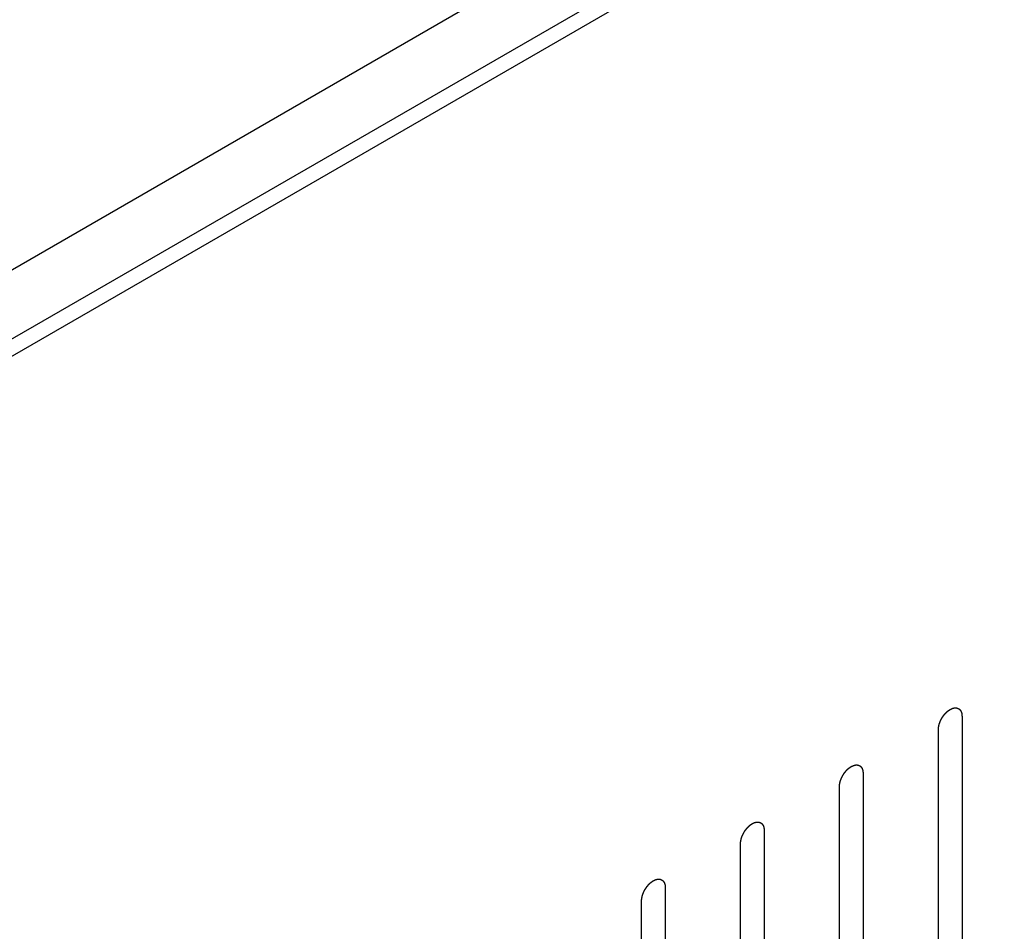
# Model space of a CAD drawing. Header units: inches. Extents: x 6 to 353, y 6 to 228.
# Tile 346 of 372: x 334.86 to 337.06, y 194.45 to 196.49. Entities that reach past the tile are written whole.
import ezdxf

# ---------------------------------------------------------------- set-up
doc = ezdxf.new("R2010")
doc.units = ezdxf.units.IN
doc.header["$LTSCALE"] = 19.946667
doc.header["$MEASUREMENT"] = 0
doc.linetypes.add('HIDDEN', pattern=[0.2, 0.1, -0.1])
doc.layers.get('0').update_dxf_attribs({"linetype": 'CONTINUOUS'})
doc.layers.add('08_ALL_COSMETICS', color=7, linetype='CONTINUOUS')

msp = doc.modelspace()

# ---------------------------------------------------------------- linework, layer by layer
at = {"color": 7, "linetype": 'Continuous'}
for p, q in [((346.8679, 202.8714), (333.0228, 194.878)), ((333.0567, 194.7433), (347.0164, 202.8028)), ((333.09, 194.7241), (347.0496, 202.7836))]:
    msp.add_line(p, q, dxfattribs=at)
at = {"layer": '08_ALL_COSMETICS', "color": 7, "linetype": 'HIDDEN'}
for p, q in [((336.9681, 194.9296), (336.9681, 193.9702)), ((336.9151, 193.9396), (336.9151, 194.899)), ((336.7468, 194.8018), (336.7468, 193.8424)), ((336.6937, 193.8118), (336.6937, 194.7712)), ((336.5254, 194.674), (336.5254, 193.7146)), ((336.4724, 193.684), (336.4724, 194.6434)), ((336.3041, 194.5463), (336.3041, 193.5869)), ((336.2511, 193.5562), (336.2511, 194.5156))]:
    msp.add_line(p, q, dxfattribs=at)
for points in [[(336.9151, 194.899), (336.9151, 194.9), (336.9153, 194.9016), (336.9154, 194.9034), (336.9155, 194.9044), (336.9155, 194.9052), (336.9158, 194.906), (336.916, 194.9071), (336.9163, 194.9085), (336.9166, 194.9099), (336.9169, 194.911), (336.917, 194.9118), (336.9174, 194.9126), (336.9178, 194.9137), (336.9183, 194.9151), (336.9188, 194.9165), (336.9192, 194.9176), (336.9195, 194.9185), (336.9199, 194.9193), (336.9205, 194.9204), (336.9212, 194.9218), (336.9218, 194.9232), (336.9224, 194.9243), (336.9228, 194.9251), (336.9233, 194.9259), (336.924, 194.9269), (336.9248, 194.9282), (336.9257, 194.9294), (336.9263, 194.9304), (336.9268, 194.9312), (336.9274, 194.9319), (336.9282, 194.9328), (336.9291, 194.9339), (336.9301, 194.9351), (336.9308, 194.936), (336.9314, 194.9367), (336.932, 194.9372), (336.9328, 194.938), (336.9339, 194.939), (336.9349, 194.9399), (336.9357, 194.9407), (336.9363, 194.9413), (336.937, 194.9417), (336.9379, 194.9423), (336.939, 194.9431), (336.94, 194.9438), (336.9408, 194.9444), (336.9412, 194.9447), (336.9416, 194.9449), (336.9419, 194.945), (336.9423, 194.9453), (336.9431, 194.9456), (336.9442, 194.9461), (336.9452, 194.9466), (336.946, 194.9469), (336.9464, 194.9471), (336.9467, 194.9473), (336.947, 194.9474), (336.9474, 194.9475), (336.9482, 194.9476), (336.9492, 194.9479), (336.9502, 194.9481), (336.951, 194.9483), (336.9514, 194.9483), (336.9517, 194.9484), (336.952, 194.9484), (336.9523, 194.9484), (336.953, 194.9484), (336.954, 194.9483), (336.9549, 194.9483), (336.9556, 194.9483), (336.956, 194.9483), (336.9563, 194.9483), (336.9565, 194.9482), (336.9568, 194.948), (336.9574, 194.9478), (336.9583, 194.9475), (336.9591, 194.9472), (336.9597, 194.947), (336.9601, 194.9468), (336.9603, 194.9468), (336.9605, 194.9466), (336.9608, 194.9464), (336.9613, 194.946), (336.962, 194.9454), (336.9627, 194.9448), (336.9631, 194.9444), (336.9634, 194.9442), (336.9636, 194.9441), (336.9638, 194.9438), (336.964, 194.9435), (336.9643, 194.9429), (336.9648, 194.9421), (336.9653, 194.9413), (336.9657, 194.9407), (336.9659, 194.9404), (336.9661, 194.9402), (336.9661, 194.9399), (336.9663, 194.9395), (336.9665, 194.9388), (336.9668, 194.9378), (336.9671, 194.9368), (336.9674, 194.9361), (336.9675, 194.9356), (336.9676, 194.9354), (336.9676, 194.935), (336.9676, 194.9345), (336.9677, 194.9337), (336.9678, 194.9325), (336.968, 194.931), (336.968, 194.9301), (336.9681, 194.9296)], [(336.6937, 194.7712), (336.6938, 194.7722), (336.694, 194.7738), (336.6941, 194.7756), (336.6942, 194.7767), (336.6942, 194.7774), (336.6944, 194.7783), (336.6947, 194.7794), (336.695, 194.7807), (336.6953, 194.7821), (336.6956, 194.7832), (336.6957, 194.784), (336.696, 194.7849), (336.6964, 194.786), (336.697, 194.7874), (336.6975, 194.7887), (336.6979, 194.7899), (336.6981, 194.7907), (336.6986, 194.7915), (336.6991, 194.7926), (336.6998, 194.794), (336.7005, 194.7954), (336.7011, 194.7965), (336.7015, 194.7973), (336.702, 194.7981), (336.7027, 194.7991), (336.7035, 194.8004), (336.7043, 194.8017), (336.705, 194.8027), (336.7055, 194.8035), (336.7061, 194.8041), (336.7068, 194.805), (336.7078, 194.8062), (336.7087, 194.8073), (336.7095, 194.8082), (336.71, 194.8089), (336.7107, 194.8095), (336.7115, 194.8102), (336.7125, 194.8112), (336.7136, 194.8122), (336.7144, 194.8129), (336.715, 194.8135), (336.7157, 194.8139), (336.7165, 194.8146), (336.7176, 194.8153), (336.7187, 194.8161), (336.7195, 194.8166), (336.7199, 194.8169), (336.7203, 194.8171), (336.7206, 194.8173), (336.721, 194.8175), (336.7218, 194.8178), (336.7228, 194.8183), (336.7239, 194.8188), (336.7247, 194.8192), (336.7251, 194.8194), (336.7254, 194.8195), (336.7257, 194.8196), (336.7261, 194.8197), (336.7268, 194.8198), (336.7279, 194.8201), (336.7289, 194.8203), (336.7296, 194.8205), (336.73, 194.8206), (336.7304, 194.8207), (336.7306, 194.8206), (336.731, 194.8206), (336.7317, 194.8206), (336.7326, 194.8206), (336.7336, 194.8205), (336.7343, 194.8205), (336.7346, 194.8205), (336.7349, 194.8205), (336.7352, 194.8204), (336.7355, 194.8203), (336.7361, 194.82), (336.737, 194.8197), (336.7378, 194.8194), (336.7384, 194.8192), (336.7387, 194.8191), (336.739, 194.819), (336.7392, 194.8188), (336.7395, 194.8186), (336.74, 194.8182), (336.7406, 194.8176), (336.7413, 194.817), (336.7418, 194.8167), (336.7421, 194.8164), (336.7423, 194.8163), (336.7424, 194.816), (336.7426, 194.8157), (336.743, 194.8151), (336.7435, 194.8143), (336.744, 194.8135), (336.7444, 194.813), (336.7446, 194.8126), (336.7447, 194.8124), (336.7448, 194.8121), (336.745, 194.8117), (336.7452, 194.811), (336.7455, 194.81), (336.7458, 194.809), (336.746, 194.8083), (336.7461, 194.8079), (336.7463, 194.8076), (336.7463, 194.8072), (336.7463, 194.8067), (336.7464, 194.8059), (336.7465, 194.8047), (336.7466, 194.8032), (336.7467, 194.8023), (336.7468, 194.8018)], [(336.4724, 194.6434), (336.4725, 194.6445), (336.4726, 194.646), (336.4728, 194.6478), (336.4729, 194.6489), (336.4729, 194.6496), (336.4731, 194.6505), (336.4733, 194.6516), (336.4737, 194.6529), (336.474, 194.6543), (336.4742, 194.6554), (336.4744, 194.6562), (336.4747, 194.6571), (336.4751, 194.6582), (336.4756, 194.6596), (336.4761, 194.661), (336.4765, 194.6621), (336.4768, 194.6629), (336.4773, 194.6637), (336.4778, 194.6649), (336.4785, 194.6662), (336.4792, 194.6676), (336.4798, 194.6687), (336.4802, 194.6696), (336.4807, 194.6703), (336.4813, 194.6713), (336.4822, 194.6726), (336.483, 194.6739), (336.4837, 194.6749), (336.4842, 194.6757), (336.4848, 194.6763), (336.4855, 194.6772), (336.4865, 194.6784), (336.4874, 194.6795), (336.4882, 194.6804), (336.4887, 194.6811), (336.4894, 194.6817), (336.4902, 194.6825), (336.4912, 194.6834), (336.4922, 194.6844), (336.4931, 194.6851), (336.4937, 194.6857), (336.4943, 194.6862), (336.4952, 194.6868), (336.4963, 194.6875), (336.4974, 194.6883), (336.4982, 194.6888), (336.4986, 194.6891), (336.4989, 194.6894), (336.4993, 194.6895), (336.4997, 194.6897), (336.5004, 194.69), (336.5015, 194.6905), (336.5026, 194.691), (336.5033, 194.6914), (336.5038, 194.6916), (336.5041, 194.6918), (336.5044, 194.6918), (336.5048, 194.6919), (336.5055, 194.6921), (336.5066, 194.6923), (336.5076, 194.6925), (336.5083, 194.6927), (336.5087, 194.6928), (336.509, 194.6929), (336.5093, 194.6928), (336.5097, 194.6928), (336.5104, 194.6928), (336.5113, 194.6928), (336.5123, 194.6927), (336.5129, 194.6927), (336.5133, 194.6927), (336.5136, 194.6927), (336.5139, 194.6926), (336.5142, 194.6925), (336.5148, 194.6923), (336.5156, 194.692), (336.5165, 194.6916), (336.5171, 194.6914), (336.5174, 194.6913), (336.5177, 194.6912), (336.5179, 194.691), (336.5182, 194.6908), (336.5186, 194.6904), (336.5193, 194.6898), (336.52, 194.6893), (336.5205, 194.6889), (336.5208, 194.6886), (336.521, 194.6885), (336.5211, 194.6882), (336.5213, 194.6879), (336.5217, 194.6874), (336.5222, 194.6866), (336.5227, 194.6857), (336.5231, 194.6852), (336.5233, 194.6849), (336.5234, 194.6846), (336.5235, 194.6843), (336.5236, 194.6839), (336.5238, 194.6832), (336.5242, 194.6822), (336.5245, 194.6812), (336.5247, 194.6805), (336.5248, 194.6801), (336.5249, 194.6798), (336.525, 194.6794), (336.525, 194.6789), (336.5251, 194.6781), (336.5252, 194.6769), (336.5253, 194.6755), (336.5254, 194.6745), (336.5254, 194.674)], [(336.2511, 194.5156), (336.2512, 194.5167), (336.2513, 194.5182), (336.2514, 194.5201), (336.2515, 194.5211), (336.2516, 194.5219), (336.2518, 194.5227), (336.252, 194.5238), (336.2523, 194.5252), (336.2526, 194.5265), (336.2529, 194.5276), (336.2531, 194.5285), (336.2534, 194.5293), (336.2538, 194.5304), (336.2543, 194.5318), (336.2548, 194.5332), (336.2552, 194.5343), (336.2555, 194.5351), (336.2559, 194.536), (336.2565, 194.5371), (336.2572, 194.5385), (336.2579, 194.5398), (336.2584, 194.5409), (336.2588, 194.5418), (336.2594, 194.5425), (336.26, 194.5436), (336.2609, 194.5448), (336.2617, 194.5461), (336.2624, 194.5471), (336.2628, 194.5479), (336.2634, 194.5485), (336.2642, 194.5495), (336.2651, 194.5506), (336.2661, 194.5517), (336.2668, 194.5526), (336.2674, 194.5534), (336.268, 194.5539), (336.2689, 194.5547), (336.2699, 194.5556), (336.2709, 194.5566), (336.2717, 194.5573), (336.2724, 194.558), (336.273, 194.5584), (336.2739, 194.559), (336.275, 194.5597), (336.2761, 194.5605), (336.2768, 194.561), (336.2773, 194.5613), (336.2776, 194.5616), (336.2779, 194.5617), (336.2784, 194.5619), (336.2791, 194.5623), (336.2802, 194.5628), (336.2813, 194.5633), (336.282, 194.5636), (336.2824, 194.5638), (336.2828, 194.564), (336.2831, 194.564), (336.2835, 194.5641), (336.2842, 194.5643), (336.2852, 194.5645), (336.2863, 194.5648), (336.287, 194.5649), (336.2874, 194.565), (336.2877, 194.5651), (336.288, 194.5651), (336.2884, 194.5651), (336.289, 194.565), (336.29, 194.565), (336.2909, 194.565), (336.2916, 194.5649), (336.292, 194.5649), (336.2923, 194.5649), (336.2925, 194.5648), (336.2929, 194.5647), (336.2935, 194.5645), (336.2943, 194.5642), (336.2952, 194.5639), (336.2958, 194.5636), (336.2961, 194.5635), (336.2964, 194.5634), (336.2966, 194.5632), (336.2968, 194.563), (336.2973, 194.5626), (336.298, 194.5621), (336.2987, 194.5615), (336.2992, 194.5611), (336.2994, 194.5609), (336.2997, 194.5607), (336.2998, 194.5605), (336.3, 194.5601), (336.3004, 194.5596), (336.3009, 194.5588), (336.3014, 194.558), (336.3017, 194.5574), (336.3019, 194.5571), (336.3021, 194.5569), (336.3022, 194.5565), (336.3023, 194.5561), (336.3025, 194.5554), (336.3028, 194.5544), (336.3032, 194.5534), (336.3034, 194.5527), (336.3035, 194.5523), (336.3036, 194.552), (336.3036, 194.5516), (336.3037, 194.5512), (336.3037, 194.5503), (336.3039, 194.5491), (336.304, 194.5477), (336.3041, 194.5467), (336.3041, 194.5463)]]:
    msp.add_open_spline(points, degree=3, knots=[0, 0, 0, 0, 0.03125, 0.046875, 0.054688, 0.0625, 0.070312, 0.078125, 0.09375, 0.109375, 0.117188, 0.125, 0.132812, 0.140625, 0.15625, 0.171875, 0.179688, 0.1875, 0.195312, 0.203125, 0.21875, 0.234375, 0.242188, 0.25, 0.257812, 0.265625, 0.28125, 0.296875, 0.304688, 0.3125, 0.320312, 0.328125, 0.34375, 0.359375, 0.367188, 0.375, 0.382812, 0.390625, 0.40625, 0.421875, 0.429688, 0.4375, 0.445312, 0.453125, 0.46875, 0.484375, 0.492188, 0.496094, 0.5, 0.503906, 0.507812, 0.515625, 0.53125, 0.546875, 0.554688, 0.558594, 0.5625, 0.566406, 0.570312, 0.578125, 0.59375, 0.609375, 0.617188, 0.621094, 0.625, 0.628906, 0.632812, 0.640625, 0.65625, 0.671875, 0.679688, 0.683594, 0.6875, 0.691406, 0.695312, 0.703125, 0.71875, 0.734375, 0.742188, 0.746094, 0.75, 0.753906, 0.757812, 0.765625, 0.78125, 0.796875, 0.804688, 0.808594, 0.8125, 0.816406, 0.820312, 0.828125, 0.84375, 0.859375, 0.867188, 0.871094, 0.875, 0.878906, 0.882812, 0.890625, 0.90625, 0.921875, 0.929688, 0.933594, 0.9375, 0.941406, 0.945312, 0.953125, 0.96875, 0.984375, 1, 1, 1, 1], dxfattribs=at)

doc.saveas('drawing.dxf')
